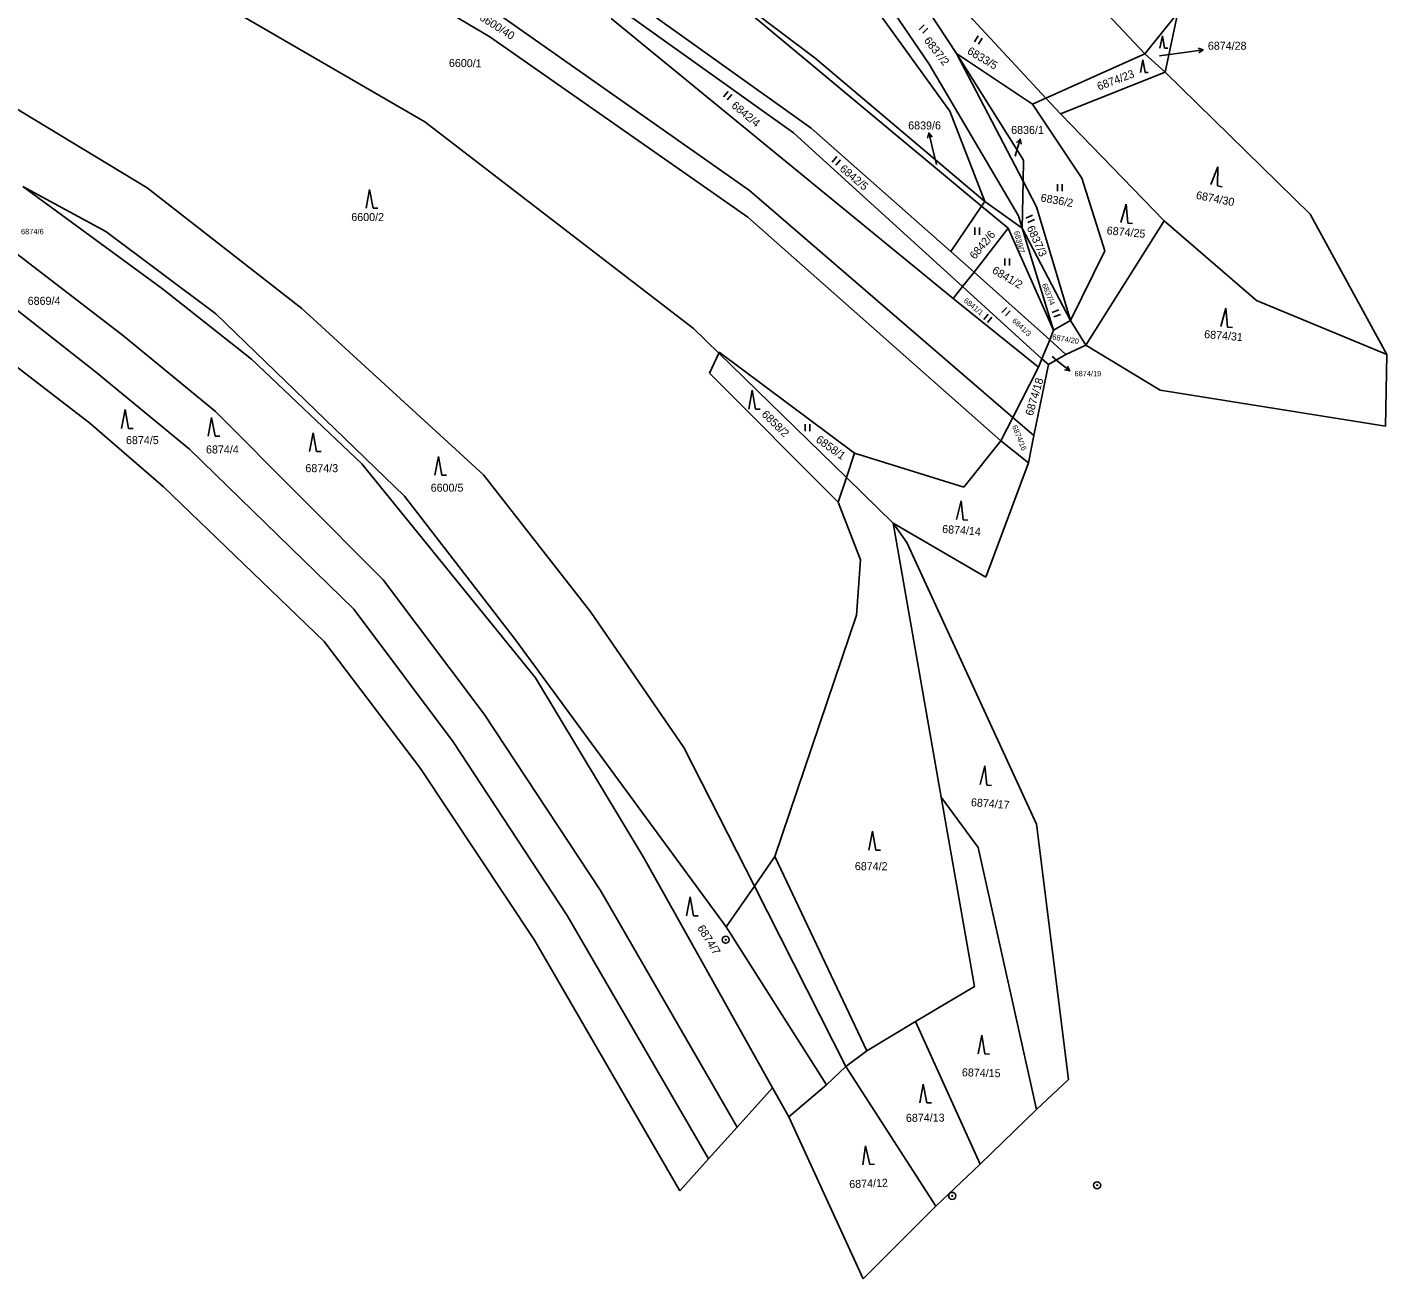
# Model space of a CAD drawing. Extents: x -593183 to -588034, y -1130415 to -1124994.
# Drawn here: x -589252.5 to -588963.7, y -1127969.3 to -1127703.4 of the extents above; entities that cross this region are included whole.
import ezdxf

# ---------------------------------------------------------------- set-up
doc = ezdxf.new("R2010")
doc.units = 0
for name, color, linetype in [('Vrstva 1', 7, 'Continuous'), ('Vrstva 16', 7, 'Continuous'), ('Vrstva 18', 7, 'Continuous'), ('Vrstva 24', 7, 'Continuous'), ('Vrstva 25', 7, 'Continuous'), ('Vrstva 4', 7, 'Continuous')]:
    doc.layers.add(name, color=color, linetype=linetype)

msp = doc.modelspace()

# ---------------------------------------------------------------- linework, layer by layer
at = {"layer": 'Vrstva 1'}
for p, q in [((-589209.97, -1127672.41), (-589154.22, -1127705.45)), ((-589251.13, -1127675.26), (-589168.02, -1127723.49)), ((-589322.46, -1127679.95), (-589227.01, -1127737.51)), ((-589056.51, -1127721.23), (-589084.67, -1127682.16)), ((-589145.48, -1127686.02), (-589089.74, -1127725.83)), ((-589085.94, -1127724.81), (-589137.72, -1127687.84)), ((-589036.09, -1127718.47), (-589064.21, -1127688.18)), ((-589111.61, -1127689.91), (-589049.75, -1127741.42)), ((-589111.61, -1127689.91), (-589085.1, -1127709.97)), ((-589060.89, -1127711.23), (-589075.35, -1127689.83)), ((-589055.11, -1127708.99), (-589066.96, -1127690.82)), ((-589015.11, -1127709.04), (-589030.05, -1127693.07)), ((-589158.46, -1127696.32), (-589099.05, -1127738.08)), ((-589010.78, -1127712.94), (-589008.09, -1127700.3)), ((-589128.48, -1127701.52), (-589055.77, -1127761.06)), ((-589008.93, -1127701.42), (-589015.11, -1127709.04)), ((-589154.22, -1127705.45), (-589099.44, -1127743.73)), ((-589038.95, -1127719.75), (-589055.11, -1127708.99)), ((-589055.11, -1127708.99), (-589040.94, -1127736.07)), ((-589040.85, -1127731.63), (-589055.11, -1127708.99)), ((-589015.11, -1127709.04), (-589036.09, -1127718.47)), ((-589010.78, -1127712.94), (-589015.11, -1127709.04)), ((-589049.09, -1127740.44), (-589085.1, -1127709.97)), ((-589041.95, -1127743.45), (-589060.89, -1127711.23)), ((-589010.78, -1127712.94), (-589032.99, -1127721.81)), ((-589010.78, -1127712.94), (-588979.92, -1127743.14)), ((-589036.09, -1127718.47), (-589038.95, -1127719.75)), ((-589038.95, -1127719.75), (-589028.48, -1127735.43)), ((-589032.99, -1127721.81), (-589036.09, -1127718.47)), ((-589168.02, -1127723.49), (-589110.94, -1127767.41)), ((-589049.09, -1127740.44), (-589056.51, -1127721.23)), ((-589010.96, -1127744.53), (-589032.99, -1127721.81)), ((-589089.74, -1127725.83), (-589053.78, -1127758.5)), ((-589056.27, -1127751.01), (-589085.94, -1127724.81)), ((-589040.94, -1127736.07), (-589040.85, -1127731.63)), ((-589235.84, -1127746.82), (-589253.43, -1127737.21)), ((-589223.77, -1127758.94), (-589253.43, -1127737.21)), ((-589227.01, -1127737.51), (-589194.21, -1127763.16)), ((-589041.13, -1127746.11), (-589040.94, -1127736.07)), ((-589040.94, -1127736.07), (-589038.08, -1127741.53)), ((-589028.48, -1127735.43), (-589023.55, -1127750.91)), ((-589099.05, -1127738.08), (-589043.13, -1127786.29)), ((-589049.75, -1127741.42), (-589049.09, -1127740.44)), ((-589049.09, -1127740.44), (-589041.13, -1127746.11)), ((-589099.44, -1127743.73), (-589045.69, -1127791.29)), ((-589056.27, -1127751.01), (-589049.75, -1127741.42)), ((-589049.75, -1127741.42), (-589044.13, -1127746.1)), ((-589041.13, -1127746.11), (-589041.95, -1127743.45)), ((-589030.89, -1127765.72), (-589038.08, -1127741.53)), ((-588979.92, -1127743.14), (-588963.67, -1127772.91)), ((-589051.37, -1127755.4), (-589044.13, -1127746.1)), ((-589034.45, -1127767.75), (-589044.13, -1127746.1)), ((-589034.45, -1127767.75), (-589041.13, -1127746.11)), ((-589041.13, -1127746.11), (-589030.89, -1127765.72)), ((-589010.96, -1127744.53), (-589027.63, -1127770.92)), ((-589010.96, -1127744.53), (-588991.36, -1127761.46)), ((-589231.99, -1127769.01), (-589257.5, -1127749.41)), ((-589212.43, -1127764.26), (-589235.84, -1127746.82)), ((-589056.27, -1127751.01), (-589051.37, -1127755.4)), ((-589023.55, -1127750.91), (-589030.89, -1127765.72)), ((-589053.78, -1127758.5), (-589051.37, -1127755.4)), ((-589051.37, -1127755.4), (-589035.29, -1127769.81)), ((-589238.1, -1127776.5), (-589258.27, -1127760.7)), ((-589204.87, -1127773.91), (-589223.77, -1127758.94)), ((-589055.77, -1127761.06), (-589053.78, -1127758.5)), ((-589055.77, -1127761.06), (-589037.66, -1127775.6)), ((-589053.78, -1127758.5), (-589036.93, -1127773.81)), ((-589194.21, -1127763.16), (-589155.58, -1127798.52)), ((-588963.67, -1127772.91), (-588991.36, -1127761.46)), ((-589172.38, -1127803.04), (-589212.43, -1127764.26)), ((-589030.89, -1127765.72), (-589034.45, -1127767.75)), ((-589027.63, -1127770.92), (-589030.89, -1127765.72)), ((-589239.21, -1127787.53), (-589265.45, -1127767.32)), ((-589212.53, -1127785.02), (-589231.99, -1127769.01)), ((-589110.94, -1127767.41), (-589105.57, -1127772.65)), ((-589035.29, -1127769.81), (-589034.45, -1127767.75)), ((-589105.48, -1127772.45), (-589105.57, -1127772.65)), ((-589076.75, -1127793.91), (-589105.48, -1127772.45)), ((-589036.93, -1127773.81), (-589035.29, -1127769.81)), ((-589035.29, -1127769.81), (-589031.83, -1127772.91)), ((-589027.63, -1127770.92), (-589031.83, -1127772.91)), ((-589027.63, -1127770.92), (-589011.8, -1127780.53)), ((-589181.44, -1127796.15), (-589204.87, -1127773.91)), ((-589105.57, -1127772.65), (-589107.54, -1127776.86)), ((-589105.57, -1127772.65), (-589078.49, -1127799.04)), ((-589038.65, -1127790.16), (-589035.56, -1127775.06)), ((-589036.93, -1127773.81), (-589037.66, -1127775.6)), ((-589036.93, -1127773.81), (-589035.56, -1127775.06)), ((-589035.56, -1127775.06), (-589031.83, -1127772.91)), ((-588963.96, -1127788.14), (-588963.67, -1127772.91)), ((-589218.05, -1127793.03), (-589238.1, -1127776.5)), ((-589107.54, -1127776.86), (-589080.26, -1127804.27)), ((-589037.66, -1127775.6), (-589043.13, -1127786.29)), ((-589011.8, -1127780.53), (-588963.96, -1127788.14)), ((-589176.87, -1127820.77), (-589212.53, -1127785.02)), ((-589043.13, -1127786.29), (-589045.69, -1127791.29)), ((-589043.13, -1127786.29), (-589038.65, -1127790.16)), ((-589223.54, -1127801), (-589239.21, -1127787.53)), ((-589045.69, -1127791.29), (-589053.51, -1127801.11)), ((-589045.69, -1127791.29), (-589039.78, -1127795.95)), ((-589039.78, -1127795.95), (-589038.65, -1127790.16)), ((-589183.15, -1127827.04), (-589218.05, -1127793.03)), ((-589076.75, -1127793.91), (-589078.49, -1127799.04)), ((-589053.51, -1127801.11), (-589076.75, -1127793.91)), ((-589144.55, -1127841.58), (-589181.44, -1127796.15)), ((-589155.58, -1127798.52), (-589132.79, -1127827.68)), ((-589039.78, -1127795.95), (-589048.83, -1127820.22)), ((-589189.42, -1127833.9), (-589223.54, -1127801)), ((-589078.49, -1127799.04), (-589080.26, -1127804.27)), ((-589078.49, -1127799.04), (-589068.56, -1127808.72)), ((-589148.8, -1127833.57), (-589172.38, -1127803.04)), ((-589080.26, -1127804.27), (-589075.5, -1127816.54)), ((-589068.56, -1127808.72), (-589058.32, -1127866.95)), ((-589048.83, -1127820.22), (-589068.56, -1127808.72)), ((-589068.56, -1127808.72), (-589065.65, -1127812.87)), ((-589065.65, -1127812.87), (-589038.12, -1127872.68)), ((-589075.5, -1127816.54), (-589076.37, -1127828.29)), ((-589155.42, -1127849.3), (-589176.87, -1127820.77)), ((-589162.04, -1127855.2), (-589183.15, -1127827.04)), ((-589132.79, -1127827.68), (-589112.99, -1127856.39)), ((-589076.37, -1127828.29), (-589093.67, -1127879.55)), ((-589168.96, -1127860.84), (-589189.42, -1127833.9)), ((-589104.04, -1127894.51), (-589148.8, -1127833.57)), ((-589121.53, -1127879.87), (-589144.55, -1127841.58)), ((-589130.71, -1127886.79), (-589155.42, -1127849.3)), ((-589137.83, -1127892.09), (-589162.04, -1127855.2)), ((-589112.99, -1127856.39), (-589098.04, -1127885.86)), ((-589144.78, -1127897.34), (-589168.96, -1127860.84)), ((-589058.32, -1127866.95), (-589051.25, -1127907.19)), ((-589058.32, -1127866.95), (-589050.46, -1127877.64)), ((-589038.12, -1127872.68), (-589031.29, -1127926.91)), ((-589050.46, -1127877.64), (-589038.07, -1127933.29)), ((-589094.15, -1127928.69), (-589121.53, -1127879.87)), ((-589093.67, -1127879.55), (-589074.16, -1127920.83)), ((-589101.69, -1127937.04), (-589130.71, -1127886.79)), ((-589098.04, -1127885.86), (-589078.59, -1127924.21)), ((-589107.79, -1127943.79), (-589137.83, -1127892.09)), ((-589082.73, -1127928.09), (-589104.04, -1127894.51)), ((-589113.9, -1127950.56), (-589144.78, -1127897.34)), ((-589063.77, -1127914.64), (-589051.25, -1127907.19)), ((-589074.16, -1127920.83), (-589063.77, -1127914.64)), ((-589050.07, -1127944.93), (-589063.77, -1127914.64)), ((-589078.59, -1127924.21), (-589074.16, -1127920.83)), ((-589082.73, -1127928.09), (-589078.59, -1127924.21)), ((-589059.46, -1127953.84), (-589078.59, -1127924.21)), ((-589090.7, -1127934.84), (-589082.73, -1127928.09)), ((-589031.29, -1127926.91), (-589038.07, -1127933.29)), ((-589094.15, -1127928.69), (-589101.69, -1127937.04)), ((-589094.15, -1127928.69), (-589090.7, -1127934.84)), ((-589038.07, -1127933.29), (-589050.07, -1127944.93)), ((-589101.69, -1127937.04), (-589107.79, -1127943.79)), ((-589090.7, -1127934.84), (-589074.9, -1127969.28)), ((-589107.79, -1127943.79), (-589113.9, -1127950.56)), ((-589050.07, -1127944.93), (-589059.46, -1127953.84)), ((-589059.46, -1127953.84), (-589074.9, -1127969.28))]:
    msp.add_line(p, q, dxfattribs=at)
at = {"layer": 'Vrstva 16'}
for p, q in [((-589011.95, -1127709.48), (-589005.66, -1127708.6)), ((-589059.35, -1127732.54), (-589060.26, -1127728.78)), ((-589042.65, -1127730.81), (-589042.42, -1127730.03)), ((-589034.8, -1127773.38), (-589033.37, -1127774.52))]:
    msp.add_line(p, q, dxfattribs=at)
at = {"layer": 'Vrstva 24'}
for centre, radius in [((-589104.12, -1127897.25), 0.75), ((-589104.12, -1127897.25), 0.0903), ((-589025.21, -1127949.41), 0.75), ((-589056, -1127951.67), 0.75), ((-589056, -1127951.67), 0.0903), ((-589025.21, -1127949.41), 0.0903)]:
    msp.add_circle(centre, radius, dxfattribs=at)
at = {"layer": 'Vrstva 25'}
for p, q in [((-589061.93, -1127702.86), (-589062.99, -1127703.92)), ((-589062.27, -1127704.64), (-589061.2, -1127703.58)), ((-589050.52, -1127705.2), (-589051.29, -1127706.48)), ((-589050.42, -1127707.01), (-589049.65, -1127705.72)), ((-589011.36, -1127705.2), (-589011.86, -1127707.88)), ((-589011.36, -1127705.2), (-589010.87, -1127707.88)), ((-589010.87, -1127707.88), (-589010.2, -1127707.88)), ((-589005.66, -1127708.6), (-589002.69, -1127708.18)), ((-589015.51, -1127710.3), (-589016.01, -1127712.98)), ((-589015.51, -1127710.3), (-589015.02, -1127712.98)), ((-589015.02, -1127712.98), (-589014.35, -1127712.98)), ((-589103.62, -1127717.02), (-589104.59, -1127718.17)), ((-589103.8, -1127718.82), (-589102.84, -1127717.67)), ((-589060.26, -1127728.78), (-589060.97, -1127725.86)), ((-589042.42, -1127730.03), (-589041.57, -1127727.15)), ((-589080.52, -1127730.88), (-589081.48, -1127732.03)), ((-589080.7, -1127732.68), (-589079.74, -1127731.54)), ((-588999.58, -1127733.03), (-589001.07, -1127736.82)), ((-588999.58, -1127733.03), (-588999.63, -1127737.1)), ((-589179.78, -1127737.86), (-589180.52, -1127741.86)), ((-589179.78, -1127737.86), (-589179.05, -1127741.86)), ((-589033.66, -1127736.74), (-589033.66, -1127738.24)), ((-589032.64, -1127738.24), (-589032.64, -1127736.74)), ((-588999.63, -1127737.1), (-588998.65, -1127737.29)), ((-589179.05, -1127741.86), (-589178.05, -1127741.86)), ((-589038.96, -1127743.32), (-589040.33, -1127743.94)), ((-589019.06, -1127740.96), (-589020.16, -1127744.87)), ((-589019.06, -1127740.96), (-589018.7, -1127745.01)), ((-589051.19, -1127745.97), (-589051.19, -1127747.47)), ((-589050.17, -1127747.47), (-589050.17, -1127745.97)), ((-589039.91, -1127744.87), (-589038.54, -1127744.25)), ((-589018.7, -1127745.01), (-589017.71, -1127745.1)), ((-589044.82, -1127752.53), (-589044.82, -1127754.03)), ((-589043.8, -1127754.03), (-589043.8, -1127752.53)), ((-589044.42, -1127762.92), (-589045.45, -1127764)), ((-589044.71, -1127764.71), (-589043.68, -1127763.62)), ((-589033.38, -1127763.45), (-589034.77, -1127764)), ((-588997.88, -1127763.07), (-588998.94, -1127766.99)), ((-588997.88, -1127763.07), (-588997.48, -1127767.11)), ((-589048.36, -1127764.32), (-589049.31, -1127765.48)), ((-589048.52, -1127766.13), (-589047.57, -1127764.97)), ((-589034.4, -1127764.95), (-589033, -1127764.4)), ((-588997.48, -1127767.11), (-588996.48, -1127767.19)), ((-589033.37, -1127774.52), (-589031.03, -1127776.4)), ((-589098.5, -1127780.52), (-589099.23, -1127784.52)), ((-589098.5, -1127780.52), (-589097.77, -1127784.52)), ((-589231.73, -1127784.61), (-589232.47, -1127788.61)), ((-589231.73, -1127784.61), (-589231, -1127788.61)), ((-589213.35, -1127786.3), (-589214.09, -1127790.3)), ((-589213.35, -1127786.3), (-589212.62, -1127790.3)), ((-589097.77, -1127784.52), (-589096.77, -1127784.52)), ((-589231, -1127788.61), (-589230, -1127788.61)), ((-589191.78, -1127789.55), (-589192.52, -1127793.55)), ((-589191.78, -1127789.55), (-589191.05, -1127793.55)), ((-589087.27, -1127787.74), (-589087.27, -1127789.24)), ((-589086.24, -1127789.24), (-589086.24, -1127787.74)), ((-589212.62, -1127790.3), (-589211.62, -1127790.3)), ((-589191.05, -1127793.55), (-589190.05, -1127793.55)), ((-589165.15, -1127794.57), (-589165.89, -1127798.57)), ((-589165.15, -1127794.57), (-589164.42, -1127798.57)), ((-589164.42, -1127798.57), (-589163.42, -1127798.57)), ((-589054.09, -1127804), (-589055.11, -1127807.94)), ((-589054.09, -1127804), (-589053.65, -1127808.05)), ((-589053.65, -1127808.05), (-589052.65, -1127808.12)), ((-589049.06, -1127860.34), (-589050.08, -1127864.28)), ((-589049.06, -1127860.34), (-589048.62, -1127864.39)), ((-589048.62, -1127864.39), (-589047.62, -1127864.46)), ((-589072.94, -1127874.19), (-589073.68, -1127878.19)), ((-589072.94, -1127874.19), (-589072.21, -1127878.19)), ((-589072.21, -1127878.19), (-589071.21, -1127878.19)), ((-589111.69, -1127888.14), (-589112.43, -1127892.14)), ((-589111.69, -1127888.14), (-589110.96, -1127892.14)), ((-589110.96, -1127892.14), (-589109.96, -1127892.14)), ((-589049.68, -1127917.5), (-589050.52, -1127921.48)), ((-589049.68, -1127917.5), (-589049.06, -1127921.52)), ((-589049.06, -1127921.52), (-589048.06, -1127921.55)), ((-589062.17, -1127927.92), (-589062.88, -1127931.92)), ((-589062.17, -1127927.92), (-589061.41, -1127931.91)), ((-589061.41, -1127931.91), (-589060.41, -1127931.9)), ((-589074.41, -1127941.01), (-589074.97, -1127945.04)), ((-589074.41, -1127941.01), (-589073.51, -1127944.98)), ((-589073.51, -1127944.98), (-589072.51, -1127944.94))]:
    msp.add_line(p, q, dxfattribs=at)
for points in [[(-589003.75, -1127707.83), (-589002.69, -1127708.18), (-589003.61, -1127708.82)], [(-589061.22, -1127726.95), (-589060.97, -1127725.86), (-589060.25, -1127726.72)], [(-589042.33, -1127727.97), (-589041.57, -1127727.15), (-589041.37, -1127728.25)], [(-589031.5, -1127775.38), (-589031.03, -1127776.4), (-589032.12, -1127776.16)]]:
    msp.add_lwpolyline(points, dxfattribs=at)
at = {"layer": 'Vrstva 4'}
for p, q in [((-589098.04, -1127885.86), (-589093.67, -1127879.55)), ((-589104.04, -1127894.51), (-589098.04, -1127885.86))]:
    msp.add_line(p, q, dxfattribs=at)

# ---------------------------------------------------------------- texts
at = {"layer": 'Vrstva 16'}
for s, height, p in [('6874/28', 1.7, (-589001.69, -1127708.18)), ('6839/6', 1.7, (-589065.35, -1127725.11)), ('6836/1', 1.7, (-589043.48, -1127726.07)), ('6874/6', 1.14, (-589253.84, -1127747.37)), ('6869/4', 1.7, (-589252.42, -1127762.37)), ('6874/19', 1.14, (-589030.03, -1127777.54))]:
    msp.add_text(s, height=height, dxfattribs=at).set_placement(p)
at = {"layer": 'Vrstva 18'}
for s, height, rotation, p in [('6600/40', 1.7, 327.5455, (-589156.59, -1127701.74)), ('6837/2', 1.7, 308.1444, (-589062.1, -1127706.26)), ('6833/5', 1.7, 329.1521, (-589052.97, -1127708.9)), ('6600/1', 1.7, 359.0383, (-589162.94, -1127711.82)), ('6874/23', 1.7, 20.6985, (-589024.83, -1127716.85)), ('6842/4', 1.7, 320.1369, (-589103.05, -1127720.28)), ('6842/5', 1.7, 319.9685, (-589080.05, -1127733.72)), ('6836/2', 1.7, 349.7369, (-589037.32, -1127740.38)), ('6874/30', 1.7, 348.8756, (-589004.31, -1127739.84)), ('6842/6', 1.7, 50.1727, (-589051.16, -1127752.84)), ('6837/3', 1.7, 294.4624, (-589040.21, -1127746)), ('6874/25', 1.7, 354.6534, (-589023.23, -1127747.38)), ('6839/7', 1.14, 284.6137, (-589042.9, -1127746.83)), ('6841/2', 1.7, 329.6568, (-589047.69, -1127755.51)), ('6837/4', 1.14, 291.5465, (-589036.96, -1127758.08)), ('6841/1', 1.14, 320.6251, (-589053.68, -1127761.66)), ('6841/3', 1.14, 316.463, (-589043.36, -1127765.89)), ('6874/20', 1.14, 349.6627, (-589034.8, -1127769.71)), ('6874/31', 1.7, 355.2783, (-589002.52, -1127769.42)), ('6874/18', 1.7, 73.6861, (-589038.9, -1127786.07)), ('6858/2', 1.7, 315.6356, (-589096.62, -1127785.79)), ('6874/16', 1.14, 291.9697, (-589043.31, -1127788.19)), ('6858/1', 1.7, 324.3184, (-589085.11, -1127791.34)), ('6874/14', 1.7, 355.8351, (-589058.18, -1127810.81)), ('6874/17', 1.7, 355.8128, (-589052.07, -1127868.87)), ('6874/7', 1.7, 301.8859, (-589110.23, -1127894.75)), ('6874/15', 1.7, 358.4112, (-589053.96, -1127926.25)), ('6874/13', 1.7, 0.4587, (-589065.83, -1127935.95)), ('6874/12', 1.7, 2.3673, (-589077.84, -1127950.04))]:
    msp.add_text(s, height=height, rotation=rotation, dxfattribs=at).set_placement(p)
for s, height, p in [('6874/28', 0.1, (-589011.95, -1127709.48)), ('6836/1', 0.1, (-589042.65, -1127730.81)), ('6839/6', 0.1, (-589059.35, -1127732.54)), ('6600/2', 1.7, (-589183.67, -1127744.57)), ('6874/19', 0.1, (-589034.8, -1127773.38)), ('6874/5', 1.7, (-589231.53, -1127791.97)), ('6874/4', 1.7, (-589214.53, -1127793.95)), ('6874/3', 1.7, (-589193.42, -1127797.92)), ('6600/5', 1.7, (-589166.8, -1127802.07)), ('6874/2', 1.7, (-589076.69, -1127882.48))]:
    msp.add_text(s, height=height, dxfattribs=at).set_placement(p)

doc.saveas('drawing.dxf')
